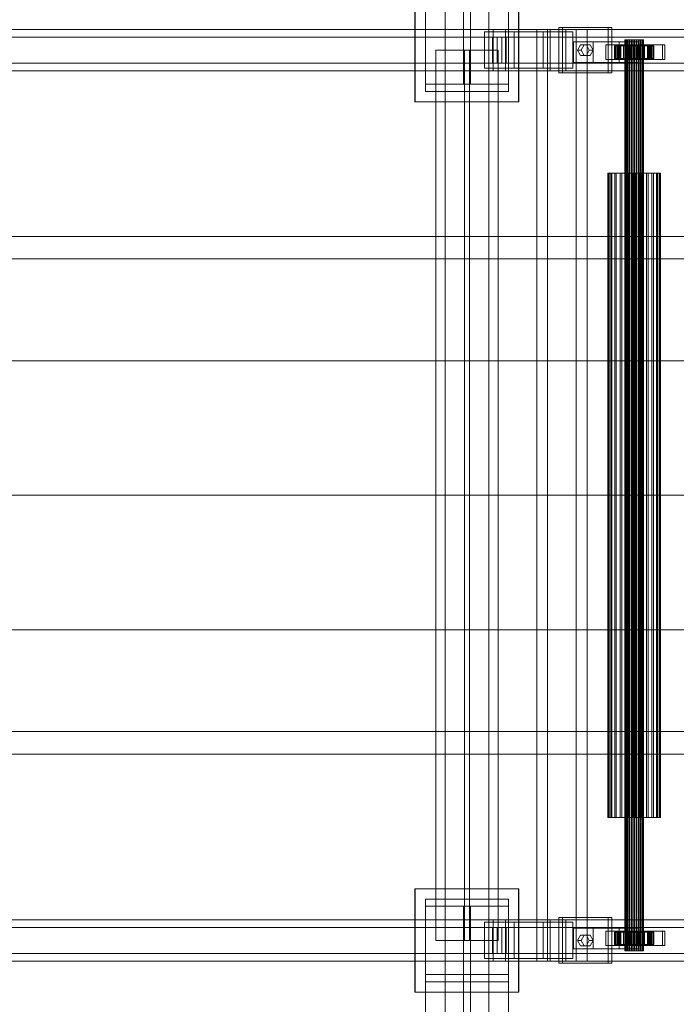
# Model space of a CAD drawing. Header units: millimetres. Extents: x -4738 to 65662, y -68080 to 6847.
# Tile 573 of 656: x 21173 to 21807, y -18492 to -17541. Entities that reach past the tile are written whole.
import ezdxf

# ---------------------------------------------------------------- set-up
doc = ezdxf.new("R2010")
doc.units = ezdxf.units.MM
doc.layers.add('superior_C02', color=7, linetype='Continuous', lineweight=0)

msp = doc.modelspace()

# ---------------------------------------------------------------- linework, layer by layer
at = {"layer": 'superior_C02'}
for p, q in [((21564.794, -17173), (21564.794, -17603)), ((21601.294, -17603), (21601.294, -17173)), ((21608.294, -17173), (21608.294, -17603)), ((21644.794, -17603), (21644.794, -17173)), ((21564.794, -17610), (21564.794, -17180)), ((21644.794, -17180), (21644.794, -17610)), ((21583.794, -18791.2), (21583.794, -17208.8)), ((21625.794, -17208.8), (21625.794, -18791.2)), ((21583.794, -18679.4), (21583.794, -17320.6)), ((21625.794, -17320.6), (21625.794, -18679.4)), ((21583.794, -18559), (21583.794, -17441)), ((21625.794, -17441), (21625.794, -18559)), ((21554.496, -17620), (21554.496, -17520)), ((21554.794, -17620), (21554.794, -17520)), ((21654.496, -17520), (21654.496, -17620)), ((21654.794, -17520), (21654.794, -17620)), ((21601.294, -17537), (21601.294, -17603)), ((21608.294, -17603), (21608.294, -17537)), ((21630.207, -17550), (20484.747, -17550)), ((20496.669, -17550), (21642.129, -17550)), ((21685.346, -17550), (20539.887, -17550)), ((20554.789, -17550), (21700.249, -17550)), ((21650.486, -17552.5), (21621.85, -17552.5)), ((21621.85, -17552.5), (21621.85, -17587.5)), ((21678.479, -17552.5), (21621.85, -17552.5)), ((21630.207, -17550), (21630.207, -17590)), ((21642.129, -17550), (21630.207, -17550)), ((22775.666, -17550), (21630.207, -17550)), ((21642.129, -17590), (21642.129, -17550)), ((21642.129, -17550), (22787.589, -17550)), ((21650.486, -17587.5), (21650.486, -17552.5)), ((21650.486, -17552.5), (21707.116, -17552.5)), ((21710.398, -17550), (21672.216, -17550)), ((21672.216, -17550), (21672.216, -18450)), ((21682.648, -17550), (21672.216, -17550)), ((21678.479, -17587.5), (21678.479, -17552.5)), ((21678.479, -17552.5), (21707.116, -17552.5)), ((21682.648, -18450), (21682.648, -17550)), ((21682.648, -17550), (21720.83, -17550)), ((21685.346, -17550), (21685.346, -17590)), ((21700.249, -17550), (21685.346, -17550)), ((22830.806, -17550), (21685.346, -17550)), ((21741.164, -17548), (21693.437, -17548)), ((21693.437, -17548), (21693.437, -17592)), ((21697.013, -17548), (21693.437, -17548)), ((21697.013, -17592), (21697.013, -17548)), ((21697.013, -17548), (21744.741, -17548)), ((21700.249, -17590), (21700.249, -17550)), ((21700.249, -17550), (22845.709, -17550)), ((21707.116, -17552.5), (21707.116, -17587.5)), ((21710.398, -18450), (21710.398, -17550)), ((21710.398, -17550), (21720.83, -17550)), ((21720.83, -17550), (21720.83, -18450)), ((21741.164, -17592), (21741.164, -17548)), ((21741.164, -17548), (21744.741, -17548)), ((21744.741, -17548), (21744.741, -17592)), ((21629.513, -17557.5), (20540.683, -17557.5)), ((20553.993, -17557.5), (21642.823, -17557.5)), ((21629.513, -17557.5), (21629.513, -17582.5)), ((21642.823, -17557.5), (21629.513, -17557.5)), ((21633.991, -17557.5), (21638.344, -17557.5)), ((21633.991, -17582.5), (21633.991, -17557.5)), ((22836.081, -17557.5), (21633.991, -17557.5)), ((21638.344, -17557.5), (21638.344, -17582.5)), ((21638.344, -17557.5), (22840.434, -17557.5)), ((21642.823, -17582.5), (21642.823, -17557.5)), ((21726.846, -17562), (21707.755, -17562)), ((21707.755, -17562), (21707.755, -17582)), ((21751.731, -17562), (21707.755, -17562)), ((21711.573, -17570), (21714.437, -17564.804)), ((21714.437, -17564.804), (21720.164, -17564.804)), ((21718.014, -17564.804), (21714.437, -17564.804)), ((21718.014, -17564.804), (21715.15, -17570)), ((21723.741, -17564.804), (21718.014, -17564.804)), ((21720.164, -17564.804), (21723.028, -17570)), ((21723.741, -17564.804), (21720.164, -17564.804)), ((21726.605, -17570), (21723.741, -17564.804)), ((21726.846, -17582), (21726.846, -17562)), ((21726.846, -17562), (21770.822, -17562)), ((21750.539, -17565), (21739.084, -17565)), ((21739.084, -17565), (21739.084, -17579)), ((21751.602, -17565), (21739.084, -17565)), ((21747.805, -17566), (21747.359, -17566)), ((21747.359, -17566), (21757.351, -17566)), ((21747.359, -17578), (21747.359, -17566)), ((21747.359, -17566), (21748.207, -17566)), ((21749.515, -17566), (21747.805, -17566)), ((21747.805, -17566), (21757.562, -17566)), ((21747.805, -17578), (21747.805, -17566)), ((21748.207, -17566), (21757.752, -17566)), ((21748.207, -17578), (21748.207, -17566)), ((21748.207, -17566), (21750.291, -17566)), ((21752.371, -17566), (21749.515, -17566)), ((21749.515, -17566), (21758.372, -17566)), ((21749.515, -17578), (21749.515, -17566)), ((21793.663, -17565), (21749.754, -17565)), ((21749.754, -17565), (21749.754, -17579)), ((21752.138, -17565), (21749.754, -17565)), ((21750.291, -17566), (21758.739, -17566)), ((21750.291, -17578), (21750.291, -17566)), ((21750.291, -17566), (21753.468, -17566)), ((21750.539, -17579), (21750.539, -17565)), ((21750.539, -17565), (21763.057, -17565)), ((21751.602, -17579), (21751.602, -17565)), ((21751.602, -17565), (21763.057, -17565)), ((21751.731, -17582), (21751.731, -17562)), ((21751.731, -17562), (21770.822, -17562)), ((21752.138, -17579), (21752.138, -17565)), ((21752.138, -17565), (21796.047, -17565)), ((21756.179, -17566), (21752.371, -17566)), ((21752.371, -17566), (21759.725, -17566)), ((21752.371, -17578), (21752.371, -17566)), ((21753.468, -17566), (21760.245, -17566)), ((21753.468, -17578), (21753.468, -17566)), ((21753.468, -17566), (21757.523, -17566)), ((21760.68, -17566), (21756.179, -17566)), ((21756.179, -17566), (21761.529, -17566)), ((21756.179, -17578), (21756.179, -17566)), ((21757.562, -17560), (21757.351, -17560)), ((21757.351, -17560), (21757.752, -17560)), ((21757.351, -18440), (21757.351, -17560)), ((21757.351, -17566), (21757.562, -17566)), ((21757.351, -17566), (21757.351, -17578)), ((21757.752, -17566), (21757.351, -17566)), ((21757.523, -17566), (21762.165, -17566)), ((21757.523, -17578), (21757.523, -17566)), ((21757.523, -17566), (21762.179, -17566)), ((21758.372, -17560), (21757.562, -17560)), ((21757.562, -18440), (21757.562, -17560)), ((21757.562, -17566), (21758.372, -17566)), ((21757.562, -17566), (21757.562, -17578)), ((21757.752, -17560), (21758.739, -17560)), ((21757.752, -18440), (21757.752, -17560)), ((21757.752, -17566), (21757.752, -17578)), ((21758.739, -17566), (21757.752, -17566)), ((21759.725, -17560), (21758.372, -17560)), ((21758.372, -18440), (21758.372, -17560)), ((21758.372, -17566), (21759.725, -17566)), ((21758.372, -17566), (21758.372, -17578)), ((21758.739, -17560), (21760.245, -17560)), ((21758.739, -18440), (21758.739, -17560)), ((21758.739, -17566), (21758.739, -17578)), ((21760.245, -17566), (21758.739, -17566)), ((21761.529, -17560), (21759.725, -17560)), ((21759.725, -18440), (21759.725, -17560)), ((21759.725, -17566), (21761.529, -17566)), ((21759.725, -17566), (21759.725, -17578)), ((21760.245, -17560), (21762.165, -17560)), ((21760.245, -18440), (21760.245, -17560)), ((21760.245, -17566), (21760.245, -17578)), ((21762.165, -17566), (21760.245, -17566)), ((21765.567, -17566), (21760.68, -17566)), ((21760.68, -17566), (21763.661, -17566)), ((21760.68, -17578), (21760.68, -17566)), ((21763.661, -17560), (21761.529, -17560)), ((21761.529, -18440), (21761.529, -17560)), ((21761.529, -17566), (21763.661, -17566)), ((21761.529, -17566), (21761.529, -17578)), ((21762.165, -17560), (21764.371, -17560)), ((21762.165, -18440), (21762.165, -17560)), ((21762.165, -17566), (21762.165, -17578)), ((21764.371, -17566), (21762.165, -17566)), ((21762.179, -17566), (21764.371, -17566)), ((21762.179, -17578), (21762.179, -17566)), ((21762.179, -17566), (21767.119, -17566)), ((21763.057, -17565), (21763.057, -17579)), ((21765.976, -17560), (21763.661, -17560)), ((21763.661, -18440), (21763.661, -17560)), ((21763.661, -17566), (21765.976, -17566)), ((21763.661, -17566), (21763.661, -17578)), ((21764.371, -17560), (21766.711, -17560)), ((21764.371, -18440), (21764.371, -17560)), ((21764.371, -17566), (21764.371, -17578)), ((21766.711, -17566), (21764.371, -17566)), ((21770.507, -17566), (21765.567, -17566)), ((21765.567, -17566), (21765.976, -17566)), ((21765.567, -17578), (21765.567, -17566)), ((21768.316, -17560), (21765.976, -17560)), ((21765.976, -18440), (21765.976, -17560)), ((21765.976, -17566), (21768.316, -17566)), ((21765.976, -17566), (21765.976, -17578)), ((21766.711, -17560), (21769.026, -17560)), ((21766.711, -18440), (21766.711, -17560)), ((21767.119, -17566), (21766.711, -17566)), ((21766.711, -17566), (21766.711, -17578)), ((21769.026, -17566), (21766.711, -17566)), ((21767.119, -17578), (21767.119, -17566)), ((21767.119, -17566), (21772.006, -17566)), ((21770.521, -17560), (21768.316, -17560)), ((21768.316, -18440), (21768.316, -17560)), ((21770.507, -17566), (21768.316, -17566)), ((21768.316, -17566), (21770.521, -17566)), ((21768.316, -17566), (21768.316, -17578)), ((21769.026, -17560), (21771.158, -17560)), ((21769.026, -18440), (21769.026, -17560)), ((21772.006, -17566), (21769.026, -17566)), ((21769.026, -17566), (21769.026, -17578)), ((21771.158, -17566), (21769.026, -17566)), ((21781.084, -17565), (21769.63, -17565)), ((21769.63, -17565), (21769.63, -17579)), ((21782.148, -17565), (21769.63, -17565)), ((21775.163, -17566), (21770.507, -17566)), ((21770.507, -17578), (21770.507, -17566)), ((21772.442, -17560), (21770.521, -17560)), ((21770.521, -18440), (21770.521, -17560)), ((21775.163, -17566), (21770.521, -17566)), ((21770.521, -17566), (21772.442, -17566)), ((21770.521, -17566), (21770.521, -17578)), ((21770.822, -17562), (21770.822, -17582)), ((21771.158, -17560), (21772.962, -17560)), ((21771.158, -18440), (21771.158, -17560)), ((21776.507, -17566), (21771.158, -17566)), ((21771.158, -17566), (21771.158, -17578)), ((21772.962, -17566), (21771.158, -17566)), ((21772.006, -17578), (21772.006, -17566)), ((21772.006, -17566), (21776.507, -17566)), ((21773.947, -17560), (21772.442, -17560)), ((21772.442, -18440), (21772.442, -17560)), ((21779.218, -17566), (21772.442, -17566)), ((21772.442, -17566), (21773.947, -17566)), ((21772.442, -17566), (21772.442, -17578)), ((21772.962, -17560), (21774.315, -17560)), ((21772.962, -18440), (21772.962, -17560)), ((21780.316, -17566), (21772.962, -17566)), ((21772.962, -17566), (21772.962, -17578)), ((21774.315, -17566), (21772.962, -17566)), ((21774.934, -17560), (21773.947, -17560)), ((21773.947, -18440), (21773.947, -17560)), ((21782.396, -17566), (21773.947, -17566)), ((21773.947, -17566), (21774.934, -17566)), ((21773.947, -17566), (21773.947, -17578)), ((21774.315, -17560), (21775.125, -17560)), ((21774.315, -18440), (21774.315, -17560)), ((21783.172, -17566), (21774.315, -17566)), ((21774.315, -17566), (21774.315, -17578)), ((21775.125, -17566), (21774.315, -17566)), ((21775.336, -17560), (21774.934, -17560)), ((21774.934, -17560), (21774.934, -18440)), ((21774.934, -17566), (21784.48, -17566)), ((21774.934, -17578), (21774.934, -17566)), ((21774.934, -17566), (21775.336, -17566)), ((21775.125, -17560), (21775.336, -17560)), ((21775.125, -18440), (21775.125, -17560)), ((21784.881, -17566), (21775.125, -17566)), ((21775.125, -17566), (21775.125, -17578)), ((21775.336, -17566), (21775.125, -17566)), ((21779.218, -17566), (21775.163, -17566)), ((21775.163, -17578), (21775.163, -17566)), ((21775.336, -18440), (21775.336, -17560)), ((21785.327, -17566), (21775.336, -17566)), ((21775.336, -17566), (21775.336, -17578)), ((21776.507, -17578), (21776.507, -17566)), ((21776.507, -17566), (21780.316, -17566)), ((21782.396, -17566), (21779.218, -17566)), ((21779.218, -17578), (21779.218, -17566)), ((21780.316, -17578), (21780.316, -17566)), ((21780.316, -17566), (21783.172, -17566)), ((21781.084, -17579), (21781.084, -17565)), ((21781.084, -17565), (21793.602, -17565)), ((21782.148, -17579), (21782.148, -17565)), ((21782.148, -17565), (21793.602, -17565)), ((21784.48, -17566), (21782.396, -17566)), ((21782.396, -17578), (21782.396, -17566)), ((21783.172, -17578), (21783.172, -17566)), ((21783.172, -17566), (21784.881, -17566)), ((21784.48, -17566), (21784.48, -17578)), ((21785.327, -17566), (21784.48, -17566)), ((21784.881, -17578), (21784.881, -17566)), ((21784.881, -17566), (21785.327, -17566)), ((21785.327, -17578), (21785.327, -17566)), ((21793.602, -17565), (21793.602, -17579)), ((21793.663, -17579), (21793.663, -17565)), ((21793.663, -17565), (21796.047, -17565)), ((21796.047, -17565), (21796.047, -17579)), ((21634.794, -17570), (21574.794, -17570)), ((21574.794, -17570), (21574.794, -18430)), ((21607.294, -17570), (21602.294, -17570)), ((21602.294, -17570), (21602.294, -18430)), ((21607.294, -18430), (21607.294, -17570)), ((21634.794, -18430), (21634.794, -17570)), ((21714.437, -17575.196), (21711.573, -17570)), ((21711.573, -17570), (21715.15, -17570)), ((21720.164, -17575.196), (21714.437, -17575.196)), ((21718.014, -17575.196), (21714.437, -17575.196)), ((21715.15, -17570), (21718.014, -17575.196)), ((21718.014, -17575.196), (21723.741, -17575.196)), ((21723.028, -17570), (21720.164, -17575.196)), ((21723.741, -17575.196), (21720.164, -17575.196)), ((21726.605, -17570), (21723.028, -17570)), ((21723.741, -17575.196), (21726.605, -17570)), ((20540.683, -17582.5), (21629.513, -17582.5)), ((20553.993, -17582.5), (21642.823, -17582.5)), ((21629.513, -17582.5), (21642.823, -17582.5)), ((21638.344, -17582.5), (21633.991, -17582.5)), ((21633.991, -17582.5), (22836.081, -17582.5)), ((21638.344, -17582.5), (22840.434, -17582.5)), ((21707.755, -17582), (21726.846, -17582)), ((21707.755, -17582), (21751.731, -17582)), ((21770.822, -17582), (21726.846, -17582)), ((21739.084, -17579), (21750.539, -17579)), ((21739.084, -17579), (21751.602, -17579)), ((21757.351, -17578), (21747.359, -17578)), ((21747.359, -17578), (21747.805, -17578)), ((21748.207, -17578), (21747.359, -17578)), ((21757.562, -17578), (21747.805, -17578)), ((21747.805, -17578), (21749.515, -17578)), ((21757.752, -17578), (21748.207, -17578)), ((21750.291, -17578), (21748.207, -17578)), ((21758.372, -17578), (21749.515, -17578)), ((21749.515, -17578), (21752.371, -17578)), ((21749.754, -17579), (21793.663, -17579)), ((21749.754, -17579), (21752.138, -17579)), ((21758.739, -17578), (21750.291, -17578)), ((21753.468, -17578), (21750.291, -17578)), ((21763.057, -17579), (21750.539, -17579)), ((21763.057, -17579), (21751.602, -17579)), ((21770.822, -17582), (21751.731, -17582)), ((21796.047, -17579), (21752.138, -17579)), ((21759.725, -17578), (21752.371, -17578)), ((21752.371, -17578), (21756.179, -17578)), ((21760.245, -17578), (21753.468, -17578)), ((21757.523, -17578), (21753.468, -17578)), ((21761.529, -17578), (21756.179, -17578)), ((21756.179, -17578), (21760.68, -17578)), ((21757.562, -17578), (21757.351, -17578)), ((21757.351, -17578), (21757.752, -17578)), ((21762.165, -17578), (21757.523, -17578)), ((21762.179, -17578), (21757.523, -17578)), ((21758.372, -17578), (21757.562, -17578)), ((21757.752, -17578), (21758.739, -17578)), ((21759.725, -17578), (21758.372, -17578)), ((21758.739, -17578), (21760.245, -17578)), ((21761.529, -17578), (21759.725, -17578)), ((21760.245, -17578), (21762.165, -17578)), ((21763.661, -17578), (21760.68, -17578)), ((21760.68, -17578), (21765.567, -17578)), ((21763.661, -17578), (21761.529, -17578)), ((21762.165, -17578), (21764.371, -17578)), ((21764.371, -17578), (21762.179, -17578)), ((21767.119, -17578), (21762.179, -17578)), ((21765.976, -17578), (21763.661, -17578)), ((21764.371, -17578), (21766.711, -17578)), ((21765.976, -17578), (21765.567, -17578)), ((21765.567, -17578), (21770.507, -17578)), ((21768.316, -17578), (21765.976, -17578)), ((21766.711, -17578), (21767.119, -17578)), ((21766.711, -17578), (21769.026, -17578)), ((21772.006, -17578), (21767.119, -17578)), ((21770.521, -17578), (21768.316, -17578)), ((21768.316, -17578), (21770.507, -17578)), ((21769.026, -17578), (21772.006, -17578)), ((21769.026, -17578), (21771.158, -17578)), ((21769.63, -17579), (21781.084, -17579)), ((21769.63, -17579), (21782.148, -17579)), ((21770.507, -17578), (21775.163, -17578)), ((21772.442, -17578), (21770.521, -17578)), ((21770.521, -17578), (21775.163, -17578)), ((21771.158, -17578), (21776.507, -17578)), ((21771.158, -17578), (21772.962, -17578)), ((21776.507, -17578), (21772.006, -17578)), ((21773.947, -17578), (21772.442, -17578)), ((21772.442, -17578), (21779.218, -17578)), ((21772.962, -17578), (21780.316, -17578)), ((21772.962, -17578), (21774.315, -17578)), ((21774.934, -17578), (21773.947, -17578)), ((21773.947, -17578), (21782.396, -17578)), ((21774.315, -17578), (21783.172, -17578)), ((21774.315, -17578), (21775.125, -17578)), ((21784.48, -17578), (21774.934, -17578)), ((21775.336, -17578), (21774.934, -17578)), ((21775.125, -17578), (21784.881, -17578)), ((21775.125, -17578), (21775.336, -17578)), ((21775.163, -17578), (21779.218, -17578)), ((21775.336, -17578), (21785.327, -17578)), ((21780.316, -17578), (21776.507, -17578)), ((21779.218, -17578), (21782.396, -17578)), ((21783.172, -17578), (21780.316, -17578)), ((21793.602, -17579), (21781.084, -17579)), ((21793.602, -17579), (21782.148, -17579)), ((21782.396, -17578), (21784.48, -17578)), ((21784.881, -17578), (21783.172, -17578)), ((21784.48, -17578), (21785.327, -17578)), ((21785.327, -17578), (21784.881, -17578)), ((21796.047, -17579), (21793.663, -17579)), ((20484.747, -17590), (21630.207, -17590)), ((20496.669, -17590), (21642.129, -17590)), ((20539.887, -17590), (21685.346, -17590)), ((20554.789, -17590), (21700.249, -17590)), ((21621.85, -17587.5), (21650.486, -17587.5)), ((21678.479, -17587.5), (21621.85, -17587.5)), ((21630.207, -17590), (21642.129, -17590)), ((21630.207, -17590), (22775.666, -17590)), ((21642.129, -17590), (22787.589, -17590)), ((21707.116, -17587.5), (21650.486, -17587.5)), ((21707.116, -17587.5), (21678.479, -17587.5)), ((21685.346, -17590), (21700.249, -17590)), ((21685.346, -17590), (22830.806, -17590)), ((21693.437, -17592), (21741.164, -17592)), ((21693.437, -17592), (21697.013, -17592)), ((21744.741, -17592), (21697.013, -17592)), ((21700.249, -17590), (22845.709, -17590)), ((21744.741, -17592), (21741.164, -17592)), ((21644.794, -17603), (21564.794, -17603)), ((21564.794, -17603), (21564.794, -17610)), ((21601.294, -17603), (21608.294, -17603)), ((21644.794, -17610), (21644.794, -17603)), ((21564.794, -17610), (21644.794, -17610)), ((21654.496, -17620), (21554.496, -17620)), ((21654.794, -17620), (21554.794, -17620)), ((21741.561, -17688.85), (21740.965, -17688.85)), ((21740.965, -17688.85), (21742.098, -17688.85)), ((21740.965, -18311.15), (21740.965, -17688.85)), ((21743.846, -17688.85), (21741.561, -17688.85)), ((21741.561, -18311.15), (21741.561, -17688.85)), ((21742.098, -17688.85), (21744.883, -17688.85)), ((21742.098, -18311.15), (21742.098, -17688.85)), ((21747.664, -17688.85), (21743.846, -17688.85)), ((21743.846, -18311.15), (21743.846, -17688.85)), ((21744.883, -17688.85), (21749.131, -17688.85)), ((21744.883, -18311.15), (21744.883, -17688.85)), ((21752.756, -17688.85), (21747.664, -17688.85)), ((21747.664, -18311.15), (21747.664, -17688.85)), ((21749.131, -17688.85), (21754.552, -17688.85)), ((21749.131, -18311.15), (21749.131, -17688.85)), ((21758.773, -17688.85), (21752.756, -17688.85)), ((21752.756, -18311.15), (21752.756, -17688.85)), ((21754.552, -17688.85), (21760.777, -17688.85)), ((21754.552, -18311.15), (21754.552, -17688.85)), ((21765.306, -17688.85), (21758.773, -17688.85)), ((21758.773, -18311.15), (21758.773, -17688.85)), ((21760.777, -17688.85), (21767.381, -17688.85)), ((21760.777, -18311.15), (21760.777, -17688.85)), ((21771.91, -17688.85), (21765.306, -17688.85)), ((21765.306, -18311.15), (21765.306, -17688.85)), ((21767.381, -17688.85), (21773.914, -17688.85)), ((21767.381, -18311.15), (21767.381, -17688.85)), ((21778.134, -17688.85), (21771.91, -17688.85)), ((21771.91, -18311.15), (21771.91, -17688.85)), ((21773.914, -17688.85), (21779.931, -17688.85)), ((21773.914, -18311.15), (21773.914, -17688.85)), ((21783.555, -17688.85), (21778.134, -17688.85)), ((21778.134, -18311.15), (21778.134, -17688.85)), ((21779.931, -17688.85), (21785.022, -17688.85)), ((21779.931, -18311.15), (21779.931, -17688.85)), ((21787.803, -17688.85), (21783.555, -17688.85)), ((21783.555, -18311.15), (21783.555, -17688.85)), ((21785.022, -17688.85), (21788.841, -17688.85)), ((21785.022, -18311.15), (21785.022, -17688.85)), ((21790.589, -17688.85), (21787.803, -17688.85)), ((21787.803, -18311.15), (21787.803, -17688.85)), ((21788.841, -17688.85), (21791.126, -17688.85)), ((21788.841, -18311.15), (21788.841, -17688.85)), ((21791.722, -17688.85), (21790.589, -17688.85)), ((21790.589, -17688.85), (21790.589, -18311.15)), ((21791.126, -17688.85), (21791.722, -17688.85)), ((21791.126, -18311.15), (21791.126, -17688.85)), ((21791.722, -18311.15), (21791.722, -17688.85)), ((15575.415, -17750), (24634.01, -17750)), ((24635.508, -17750), (15576.913, -17750)), ((21032.6, -17771.702), (21968.557, -17771.702)), ((21970.336, -17771.702), (21034.379, -17771.702)), ((21053.003, -17870), (21988.96, -17870)), ((21990.738, -17870), (21054.781, -17870)), ((21053.003, -18000), (21988.96, -18000)), ((21990.738, -18000), (21054.781, -18000)), ((21053.003, -18130), (21988.96, -18130)), ((21990.738, -18130), (21054.781, -18130)), ((21968.557, -18228.298), (21032.6, -18228.298)), ((21034.379, -18228.298), (21970.336, -18228.298)), ((24634.01, -18250), (15575.415, -18250)), ((15576.913, -18250), (24635.508, -18250)), ((21742.098, -18311.15), (21740.965, -18311.15)), ((21740.965, -18311.15), (21741.561, -18311.15)), ((21741.561, -18311.15), (21743.846, -18311.15)), ((21744.883, -18311.15), (21742.098, -18311.15)), ((21743.846, -18311.15), (21747.664, -18311.15)), ((21749.131, -18311.15), (21744.883, -18311.15)), ((21747.664, -18311.15), (21752.756, -18311.15)), ((21754.552, -18311.15), (21749.131, -18311.15)), ((21752.756, -18311.15), (21758.773, -18311.15)), ((21760.777, -18311.15), (21754.552, -18311.15)), ((21758.773, -18311.15), (21765.306, -18311.15)), ((21767.381, -18311.15), (21760.777, -18311.15)), ((21765.306, -18311.15), (21771.91, -18311.15)), ((21773.914, -18311.15), (21767.381, -18311.15)), ((21771.91, -18311.15), (21778.134, -18311.15)), ((21779.931, -18311.15), (21773.914, -18311.15)), ((21778.134, -18311.15), (21783.555, -18311.15)), ((21785.022, -18311.15), (21779.931, -18311.15)), ((21783.555, -18311.15), (21787.803, -18311.15)), ((21788.841, -18311.15), (21785.022, -18311.15)), ((21787.803, -18311.15), (21790.589, -18311.15)), ((21791.126, -18311.15), (21788.841, -18311.15)), ((21790.589, -18311.15), (21791.722, -18311.15)), ((21791.722, -18311.15), (21791.126, -18311.15)), ((21554.496, -18480), (21554.496, -18380)), ((21554.496, -18380), (21654.496, -18380)), ((21554.794, -18480), (21554.794, -18380)), ((21554.794, -18380), (21654.794, -18380)), ((21654.496, -18380), (21654.496, -18480)), ((21654.794, -18380), (21654.794, -18480)), ((21644.794, -18390), (21564.794, -18390)), ((21564.794, -18390), (21564.794, -18397)), ((21564.794, -18820), (21564.794, -18390)), ((21644.794, -18397), (21644.794, -18390)), ((21644.794, -18390), (21644.794, -18820)), ((21564.794, -18397), (21644.794, -18397)), ((21564.794, -18397), (21564.794, -18827)), ((21608.294, -18397), (21601.294, -18397)), ((21601.294, -18397), (21601.294, -18463)), ((21601.294, -18827), (21601.294, -18397)), ((21608.294, -18463), (21608.294, -18397)), ((21608.294, -18397), (21608.294, -18827)), ((21644.794, -18827), (21644.794, -18397)), ((21630.207, -18410), (20484.747, -18410)), ((20496.669, -18410), (21642.129, -18410)), ((21685.346, -18410), (20539.887, -18410)), ((20554.789, -18410), (21700.249, -18410)), ((21650.486, -18412.5), (21621.85, -18412.5)), ((21621.85, -18412.5), (21621.85, -18447.5)), ((21678.479, -18412.5), (21621.85, -18412.5)), ((21630.207, -18410), (21630.207, -18450)), ((21642.129, -18410), (21630.207, -18410)), ((22775.666, -18410), (21630.207, -18410)), ((21642.129, -18450), (21642.129, -18410)), ((21642.129, -18410), (22787.589, -18410)), ((21650.486, -18447.5), (21650.486, -18412.5)), ((21650.486, -18412.5), (21707.116, -18412.5)), ((21678.479, -18447.5), (21678.479, -18412.5)), ((21678.479, -18412.5), (21707.116, -18412.5)), ((21685.346, -18410), (21685.346, -18450)), ((21700.249, -18410), (21685.346, -18410)), ((22830.806, -18410), (21685.346, -18410)), ((21741.164, -18408), (21693.437, -18408)), ((21693.437, -18408), (21693.437, -18452)), ((21697.013, -18408), (21693.437, -18408)), ((21697.013, -18452), (21697.013, -18408)), ((21697.013, -18408), (21744.741, -18408)), ((21700.249, -18450), (21700.249, -18410)), ((21700.249, -18410), (22845.709, -18410)), ((21707.116, -18412.5), (21707.116, -18447.5)), ((21741.164, -18452), (21741.164, -18408)), ((21741.164, -18408), (21744.741, -18408)), ((21744.741, -18408), (21744.741, -18452)), ((21629.513, -18417.5), (20540.683, -18417.5)), ((20553.993, -18417.5), (21642.823, -18417.5)), ((21629.513, -18417.5), (21629.513, -18442.5)), ((21642.823, -18417.5), (21629.513, -18417.5)), ((21633.991, -18417.5), (21638.344, -18417.5)), ((21633.991, -18442.5), (21633.991, -18417.5)), ((22836.081, -18417.5), (21633.991, -18417.5)), ((21638.344, -18417.5), (21638.344, -18442.5)), ((21638.344, -18417.5), (22840.434, -18417.5)), ((21642.823, -18442.5), (21642.823, -18417.5)), ((21726.846, -18418), (21707.755, -18418)), ((21707.755, -18418), (21707.755, -18438)), ((21751.731, -18418), (21707.755, -18418)), ((21726.846, -18438), (21726.846, -18418)), ((21726.846, -18418), (21770.822, -18418)), ((21750.539, -18421), (21739.084, -18421)), ((21739.084, -18421), (21739.084, -18435)), ((21751.602, -18421), (21739.084, -18421)), ((21747.805, -18422), (21747.359, -18422)), ((21747.359, -18422), (21757.351, -18422)), ((21747.359, -18434), (21747.359, -18422)), ((21747.359, -18422), (21748.207, -18422)), ((21749.515, -18422), (21747.805, -18422)), ((21747.805, -18422), (21757.562, -18422)), ((21747.805, -18434), (21747.805, -18422)), ((21748.207, -18422), (21757.752, -18422)), ((21748.207, -18434), (21748.207, -18422)), ((21748.207, -18422), (21750.291, -18422)), ((21752.371, -18422), (21749.515, -18422)), ((21749.515, -18422), (21758.372, -18422)), ((21749.515, -18434), (21749.515, -18422)), ((21793.663, -18421), (21749.754, -18421)), ((21749.754, -18421), (21749.754, -18435)), ((21752.138, -18421), (21749.754, -18421)), ((21750.291, -18422), (21758.739, -18422)), ((21750.291, -18434), (21750.291, -18422)), ((21750.291, -18422), (21753.468, -18422)), ((21750.539, -18435), (21750.539, -18421)), ((21750.539, -18421), (21763.057, -18421)), ((21751.602, -18435), (21751.602, -18421)), ((21751.602, -18421), (21763.057, -18421)), ((21751.731, -18438), (21751.731, -18418)), ((21751.731, -18418), (21770.822, -18418)), ((21752.138, -18435), (21752.138, -18421)), ((21752.138, -18421), (21796.047, -18421)), ((21756.179, -18422), (21752.371, -18422)), ((21752.371, -18422), (21759.725, -18422)), ((21752.371, -18434), (21752.371, -18422)), ((21753.468, -18422), (21760.245, -18422)), ((21753.468, -18434), (21753.468, -18422)), ((21753.468, -18422), (21757.523, -18422)), ((21760.68, -18422), (21756.179, -18422)), ((21756.179, -18422), (21761.529, -18422)), ((21756.179, -18434), (21756.179, -18422)), ((21757.351, -18422), (21757.562, -18422)), ((21757.351, -18422), (21757.351, -18434)), ((21757.752, -18422), (21757.351, -18422)), ((21757.523, -18422), (21762.165, -18422)), ((21757.523, -18434), (21757.523, -18422)), ((21757.523, -18422), (21762.179, -18422)), ((21757.562, -18422), (21758.372, -18422)), ((21757.562, -18422), (21757.562, -18434)), ((21757.752, -18422), (21757.752, -18434)), ((21758.739, -18422), (21757.752, -18422)), ((21758.372, -18422), (21759.725, -18422)), ((21758.372, -18422), (21758.372, -18434)), ((21758.739, -18422), (21758.739, -18434)), ((21760.245, -18422), (21758.739, -18422)), ((21759.725, -18422), (21761.529, -18422)), ((21759.725, -18422), (21759.725, -18434)), ((21760.245, -18422), (21760.245, -18434)), ((21762.165, -18422), (21760.245, -18422)), ((21765.567, -18422), (21760.68, -18422)), ((21760.68, -18422), (21763.661, -18422)), ((21760.68, -18434), (21760.68, -18422)), ((21761.529, -18422), (21763.661, -18422)), ((21761.529, -18422), (21761.529, -18434)), ((21762.165, -18422), (21762.165, -18434)), ((21764.371, -18422), (21762.165, -18422)), ((21762.179, -18422), (21764.371, -18422)), ((21762.179, -18434), (21762.179, -18422)), ((21762.179, -18422), (21767.119, -18422)), ((21763.057, -18421), (21763.057, -18435)), ((21763.661, -18422), (21765.976, -18422)), ((21763.661, -18422), (21763.661, -18434)), ((21764.371, -18422), (21764.371, -18434)), ((21766.711, -18422), (21764.371, -18422)), ((21770.507, -18422), (21765.567, -18422)), ((21765.567, -18422), (21765.976, -18422)), ((21765.567, -18434), (21765.567, -18422)), ((21765.976, -18422), (21768.316, -18422)), ((21765.976, -18422), (21765.976, -18434)), ((21767.119, -18422), (21766.711, -18422)), ((21766.711, -18422), (21766.711, -18434)), ((21769.026, -18422), (21766.711, -18422)), ((21767.119, -18434), (21767.119, -18422)), ((21767.119, -18422), (21772.006, -18422)), ((21770.507, -18422), (21768.316, -18422)), ((21768.316, -18422), (21770.521, -18422)), ((21768.316, -18422), (21768.316, -18434)), ((21772.006, -18422), (21769.026, -18422)), ((21769.026, -18422), (21769.026, -18434)), ((21771.158, -18422), (21769.026, -18422)), ((21781.084, -18421), (21769.63, -18421)), ((21769.63, -18421), (21769.63, -18435)), ((21782.148, -18421), (21769.63, -18421)), ((21775.163, -18422), (21770.507, -18422)), ((21770.507, -18434), (21770.507, -18422)), ((21775.163, -18422), (21770.521, -18422)), ((21770.521, -18422), (21772.442, -18422)), ((21770.521, -18422), (21770.521, -18434)), ((21770.822, -18418), (21770.822, -18438)), ((21776.507, -18422), (21771.158, -18422)), ((21771.158, -18422), (21771.158, -18434)), ((21772.962, -18422), (21771.158, -18422)), ((21772.006, -18434), (21772.006, -18422)), ((21772.006, -18422), (21776.507, -18422)), ((21779.218, -18422), (21772.442, -18422)), ((21772.442, -18422), (21773.947, -18422)), ((21772.442, -18422), (21772.442, -18434)), ((21780.316, -18422), (21772.962, -18422)), ((21772.962, -18422), (21772.962, -18434)), ((21774.315, -18422), (21772.962, -18422)), ((21782.396, -18422), (21773.947, -18422)), ((21773.947, -18422), (21774.934, -18422)), ((21773.947, -18422), (21773.947, -18434)), ((21783.172, -18422), (21774.315, -18422)), ((21774.315, -18422), (21774.315, -18434)), ((21775.125, -18422), (21774.315, -18422)), ((21774.934, -18422), (21784.48, -18422)), ((21774.934, -18434), (21774.934, -18422)), ((21774.934, -18422), (21775.336, -18422)), ((21784.881, -18422), (21775.125, -18422)), ((21775.125, -18422), (21775.125, -18434)), ((21775.336, -18422), (21775.125, -18422)), ((21779.218, -18422), (21775.163, -18422)), ((21775.163, -18434), (21775.163, -18422)), ((21785.327, -18422), (21775.336, -18422)), ((21775.336, -18422), (21775.336, -18434)), ((21776.507, -18434), (21776.507, -18422)), ((21776.507, -18422), (21780.316, -18422)), ((21782.396, -18422), (21779.218, -18422)), ((21779.218, -18434), (21779.218, -18422)), ((21780.316, -18434), (21780.316, -18422)), ((21780.316, -18422), (21783.172, -18422)), ((21781.084, -18435), (21781.084, -18421)), ((21781.084, -18421), (21793.602, -18421)), ((21782.148, -18435), (21782.148, -18421)), ((21782.148, -18421), (21793.602, -18421)), ((21784.48, -18422), (21782.396, -18422)), ((21782.396, -18434), (21782.396, -18422)), ((21783.172, -18434), (21783.172, -18422)), ((21783.172, -18422), (21784.881, -18422)), ((21784.48, -18422), (21784.48, -18434)), ((21785.327, -18422), (21784.48, -18422)), ((21784.881, -18434), (21784.881, -18422)), ((21784.881, -18422), (21785.327, -18422)), ((21785.327, -18434), (21785.327, -18422)), ((21793.602, -18421), (21793.602, -18435)), ((21793.663, -18435), (21793.663, -18421)), ((21793.663, -18421), (21796.047, -18421)), ((21796.047, -18421), (21796.047, -18435)), ((21634.794, -18430), (21574.794, -18430)), ((21607.294, -18430), (21602.294, -18430)), ((21711.573, -18430), (21714.437, -18424.804)), ((21714.437, -18435.196), (21711.573, -18430)), ((21711.573, -18430), (21715.15, -18430)), ((21714.437, -18424.804), (21720.164, -18424.804)), ((21718.014, -18424.804), (21714.437, -18424.804)), ((21718.014, -18424.804), (21715.15, -18430)), ((21715.15, -18430), (21718.014, -18435.196)), ((21723.741, -18424.804), (21718.014, -18424.804)), ((21720.164, -18424.804), (21723.028, -18430)), ((21723.741, -18424.804), (21720.164, -18424.804)), ((21723.028, -18430), (21720.164, -18435.196)), ((21726.605, -18430), (21723.028, -18430)), ((21726.605, -18430), (21723.741, -18424.804)), ((21723.741, -18435.196), (21726.605, -18430)), ((21707.755, -18438), (21726.846, -18438)), ((21707.755, -18438), (21751.731, -18438)), ((21720.164, -18435.196), (21714.437, -18435.196)), ((21718.014, -18435.196), (21714.437, -18435.196)), ((21718.014, -18435.196), (21723.741, -18435.196)), ((21723.741, -18435.196), (21720.164, -18435.196)), ((21770.822, -18438), (21726.846, -18438)), ((21739.084, -18435), (21750.539, -18435)), ((21739.084, -18435), (21751.602, -18435)), ((21757.351, -18434), (21747.359, -18434)), ((21747.359, -18434), (21747.805, -18434)), ((21748.207, -18434), (21747.359, -18434)), ((21757.562, -18434), (21747.805, -18434)), ((21747.805, -18434), (21749.515, -18434)), ((21757.752, -18434), (21748.207, -18434)), ((21750.291, -18434), (21748.207, -18434)), ((21758.372, -18434), (21749.515, -18434)), ((21749.515, -18434), (21752.371, -18434)), ((21749.754, -18435), (21793.663, -18435)), ((21749.754, -18435), (21752.138, -18435)), ((21758.739, -18434), (21750.291, -18434)), ((21753.468, -18434), (21750.291, -18434)), ((21763.057, -18435), (21750.539, -18435)), ((21763.057, -18435), (21751.602, -18435)), ((21770.822, -18438), (21751.731, -18438)), ((21796.047, -18435), (21752.138, -18435)), ((21759.725, -18434), (21752.371, -18434)), ((21752.371, -18434), (21756.179, -18434)), ((21760.245, -18434), (21753.468, -18434)), ((21757.523, -18434), (21753.468, -18434)), ((21761.529, -18434), (21756.179, -18434)), ((21756.179, -18434), (21760.68, -18434)), ((21757.562, -18434), (21757.351, -18434)), ((21757.351, -18434), (21757.752, -18434)), ((21757.752, -18440), (21757.351, -18440)), ((21757.351, -18440), (21757.562, -18440)), ((21762.165, -18434), (21757.523, -18434)), ((21762.179, -18434), (21757.523, -18434)), ((21758.372, -18434), (21757.562, -18434)), ((21757.562, -18440), (21758.372, -18440)), ((21757.752, -18434), (21758.739, -18434)), ((21758.739, -18440), (21757.752, -18440)), ((21759.725, -18434), (21758.372, -18434)), ((21758.372, -18440), (21759.725, -18440)), ((21758.739, -18434), (21760.245, -18434)), ((21760.245, -18440), (21758.739, -18440)), ((21761.529, -18434), (21759.725, -18434)), ((21759.725, -18440), (21761.529, -18440)), ((21760.245, -18434), (21762.165, -18434)), ((21762.165, -18440), (21760.245, -18440)), ((21763.661, -18434), (21760.68, -18434)), ((21760.68, -18434), (21765.567, -18434)), ((21763.661, -18434), (21761.529, -18434)), ((21761.529, -18440), (21763.661, -18440)), ((21762.165, -18434), (21764.371, -18434)), ((21764.371, -18440), (21762.165, -18440)), ((21764.371, -18434), (21762.179, -18434)), ((21767.119, -18434), (21762.179, -18434)), ((21765.976, -18434), (21763.661, -18434)), ((21763.661, -18440), (21765.976, -18440)), ((21764.371, -18434), (21766.711, -18434)), ((21766.711, -18440), (21764.371, -18440)), ((21765.976, -18434), (21765.567, -18434)), ((21765.567, -18434), (21770.507, -18434)), ((21768.316, -18434), (21765.976, -18434)), ((21765.976, -18440), (21768.316, -18440)), ((21766.711, -18434), (21767.119, -18434)), ((21766.711, -18434), (21769.026, -18434)), ((21769.026, -18440), (21766.711, -18440)), ((21772.006, -18434), (21767.119, -18434)), ((21770.521, -18434), (21768.316, -18434)), ((21768.316, -18434), (21770.507, -18434)), ((21768.316, -18440), (21770.521, -18440)), ((21769.026, -18434), (21772.006, -18434)), ((21769.026, -18434), (21771.158, -18434)), ((21771.158, -18440), (21769.026, -18440)), ((21769.63, -18435), (21781.084, -18435)), ((21769.63, -18435), (21782.148, -18435)), ((21770.507, -18434), (21775.163, -18434)), ((21772.442, -18434), (21770.521, -18434)), ((21770.521, -18434), (21775.163, -18434)), ((21770.521, -18440), (21772.442, -18440)), ((21771.158, -18434), (21776.507, -18434)), ((21771.158, -18434), (21772.962, -18434)), ((21772.962, -18440), (21771.158, -18440)), ((21776.507, -18434), (21772.006, -18434)), ((21773.947, -18434), (21772.442, -18434)), ((21772.442, -18434), (21779.218, -18434)), ((21772.442, -18440), (21773.947, -18440)), ((21772.962, -18434), (21780.316, -18434)), ((21772.962, -18434), (21774.315, -18434)), ((21774.315, -18440), (21772.962, -18440)), ((21774.934, -18434), (21773.947, -18434)), ((21773.947, -18434), (21782.396, -18434)), ((21773.947, -18440), (21774.934, -18440)), ((21774.315, -18434), (21783.172, -18434)), ((21774.315, -18434), (21775.125, -18434)), ((21775.125, -18440), (21774.315, -18440)), ((21784.48, -18434), (21774.934, -18434)), ((21775.336, -18434), (21774.934, -18434)), ((21774.934, -18440), (21775.336, -18440)), ((21775.125, -18434), (21784.881, -18434)), ((21775.125, -18434), (21775.336, -18434)), ((21775.336, -18440), (21775.125, -18440)), ((21775.163, -18434), (21779.218, -18434)), ((21775.336, -18434), (21785.327, -18434)), ((21780.316, -18434), (21776.507, -18434)), ((21779.218, -18434), (21782.396, -18434)), ((21783.172, -18434), (21780.316, -18434)), ((21793.602, -18435), (21781.084, -18435)), ((21793.602, -18435), (21782.148, -18435)), ((21782.396, -18434), (21784.48, -18434)), ((21784.881, -18434), (21783.172, -18434)), ((21784.48, -18434), (21785.327, -18434)), ((21785.327, -18434), (21784.881, -18434)), ((21796.047, -18435), (21793.663, -18435)), ((20484.747, -18450), (21630.207, -18450)), ((20496.669, -18450), (21642.129, -18450)), ((20539.887, -18450), (21685.346, -18450)), ((20540.683, -18442.5), (21629.513, -18442.5)), ((20553.993, -18442.5), (21642.823, -18442.5)), ((20554.789, -18450), (21700.249, -18450)), ((21621.85, -18447.5), (21650.486, -18447.5)), ((21678.479, -18447.5), (21621.85, -18447.5)), ((21629.513, -18442.5), (21642.823, -18442.5)), ((21630.207, -18450), (21642.129, -18450)), ((21630.207, -18450), (22775.666, -18450)), ((21638.344, -18442.5), (21633.991, -18442.5)), ((21633.991, -18442.5), (22836.081, -18442.5)), ((21638.344, -18442.5), (22840.434, -18442.5)), ((21642.129, -18450), (22787.589, -18450)), ((21707.116, -18447.5), (21650.486, -18447.5)), ((21672.216, -18450), (21710.398, -18450)), ((21672.216, -18450), (21682.648, -18450)), ((21707.116, -18447.5), (21678.479, -18447.5)), ((21720.83, -18450), (21682.648, -18450)), ((21685.346, -18450), (21700.249, -18450)), ((21685.346, -18450), (22830.806, -18450)), ((21700.249, -18450), (22845.709, -18450)), ((21720.83, -18450), (21710.398, -18450)), ((21693.437, -18452), (21741.164, -18452)), ((21693.437, -18452), (21697.013, -18452)), ((21744.741, -18452), (21697.013, -18452)), ((21744.741, -18452), (21741.164, -18452)), ((21644.794, -18463), (21564.794, -18463)), ((21564.794, -18463), (21564.794, -18470)), ((21564.794, -18893), (21564.794, -18463)), ((21601.294, -18463), (21608.294, -18463)), ((21601.294, -18463), (21601.294, -18893)), ((21608.294, -18893), (21608.294, -18463)), ((21644.794, -18470), (21644.794, -18463)), ((21644.794, -18463), (21644.794, -18893)), ((21564.794, -18470), (21644.794, -18470)), ((21564.794, -18470), (21564.794, -18900)), ((21644.794, -18900), (21644.794, -18470)), ((21654.496, -18480), (21554.496, -18480)), ((21654.794, -18480), (21554.794, -18480))]:
    msp.add_line(p, q, dxfattribs=at)

doc.saveas('drawing.dxf')
